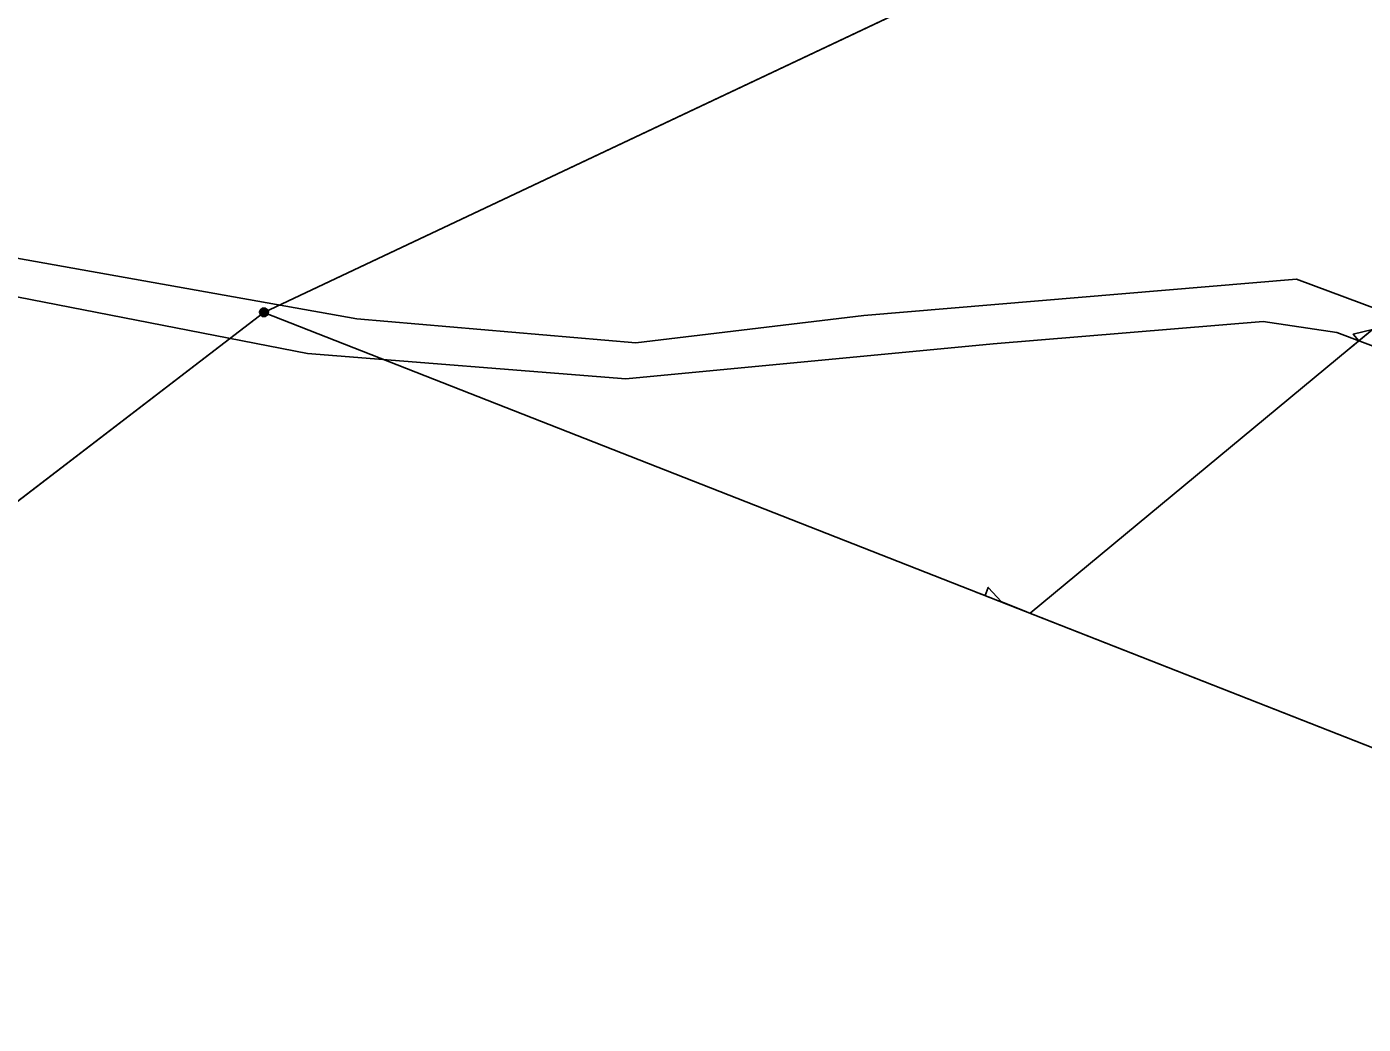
# Model space of a CAD drawing. Extents: x -747792 to -745414, y -1093712 to -1091463.
# Drawn here: x -746752.3 to -746676.3, y -1092382.3 to -1092325.5 of the extents above; entities that cross this region are included whole.
import ezdxf

# ---------------------------------------------------------------- set-up
doc = ezdxf.new("R2010")
doc.units = 0
doc.layers.add('Stromy_porost', color=7, linetype='Continuous')
doc.layers.add('Značky IS', color=7, linetype='Continuous')

msp = doc.modelspace()

# ---------------------------------------------------------------- linework, layer by layer
at = {"layer": 'Stromy_porost'}
for points in [[(-746733.56, -1092342.13), (-746759.4, -1092337.52)], [(-746758.85, -1092339.71), (-746736.36, -1092344.1)], [(-746704.71, -1092341.94), (-746680.1, -1092339.87)], [(-746680.1, -1092339.87), (-746645.99, -1092352.57)], [(-746717.68, -1092343.5), (-746733.56, -1092342.13)], [(-746717.68, -1092343.5), (-746704.71, -1092341.94)], [(-746697.35, -1092343.54), (-746681.99, -1092342.27)], [(-746681.99, -1092342.27), (-746677.81, -1092342.91)], [(-746677.81, -1092342.91), (-746643.87, -1092355.69)], [(-746718.25, -1092345.54), (-746697.35, -1092343.54)], [(-746736.36, -1092344.1), (-746718.25, -1092345.54)]]:
    msp.add_lwpolyline(points, dxfattribs=at)
at = {"layer": 'Značky IS'}
for points in [[(-746664.511, -1092306.637), (-746738.84, -1092341.76), (-746700.093, -1092323.451)], [(-746695.261, -1092358.875), (-746656.31, -1092326.6), (-746677.133, -1092343.854)], [(-746738.915, -1092341.52), (-746738.76, -1092341.52), (-746738.635, -1092341.61), (-746738.585, -1092341.755), (-746738.635, -1092341.9), (-746738.76, -1092341.99), (-746738.915, -1092341.99), (-746739.04, -1092341.9), (-746739.09, -1092341.755), (-746739.04, -1092341.61), (-746738.915, -1092341.52), (-746738.9, -1092341.54), (-746738.78, -1092341.54), (-746738.7, -1092341.58), (-746738.98, -1092341.58), (-746739.02, -1092341.62), (-746738.66, -1092341.62), (-746738.66, -1092341.66), (-746739.02, -1092341.66), (-746739.04, -1092341.7), (-746738.64, -1092341.7), (-746738.62, -1092341.74), (-746739.06, -1092341.74), (-746739.06, -1092341.78), (-746738.62, -1092341.78), (-746738.635, -1092341.82), (-746739.04, -1092341.82), (-746739.035, -1092341.86), (-746738.63, -1092341.86), (-746738.655, -1092341.9), (-746739.015, -1092341.9), (-746738.975, -1092341.94), (-746738.695, -1092341.94), (-746738.75, -1092341.98), (-746738.92, -1092341.98)], [(-746791.643, -1092382.261), (-746738.84, -1092341.76), (-746766.63, -1092363.075)], [(-746738.84, -1092341.76), (-746654.94, -1092374.71), (-746698.519, -1092357.595)], [(-746676.941, -1092343.694), (-746676.556, -1092343.375), (-746676.875, -1092342.99), (-746675.786, -1092342.737), (-746674.631, -1092341.78)], [(-746698.286, -1092357.687), (-746697.821, -1092357.869), (-746697.638, -1092357.404), (-746696.89, -1092358.235), (-746695.494, -1092358.783)]]:
    msp.add_lwpolyline(points, dxfattribs=at)

doc.saveas('drawing.dxf')
